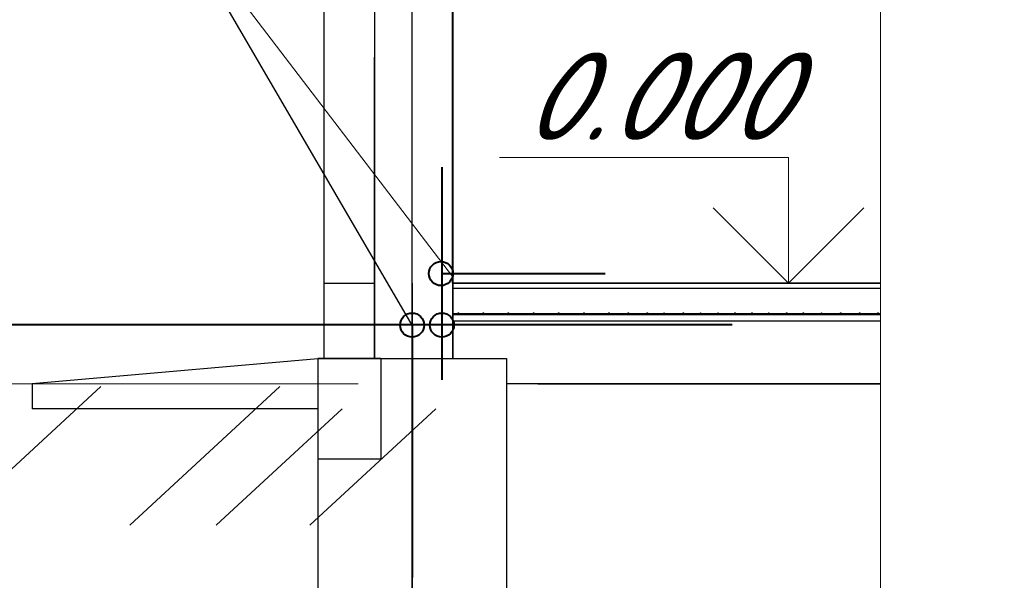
# Model space of a CAD drawing. Header units: millimetres. Extents: x 1114507 to 93926427, y 174473 to 817039.
# Tile 474 of 483: x 2316398 to 2319230, y 777470 to 779083. Entities that reach past the tile are written whole.
import ezdxf

# ---------------------------------------------------------------- set-up
doc = ezdxf.new("R2010")
doc.units = ezdxf.units.MM
doc.linetypes.add('DASHED', pattern=[19.05, 12.7, -6.35])
doc.layers.add('Оси', color=7, linetype='Continuous')
for name, color, linetype, lineweight in [('перегородки', 7, 'Continuous', 30), ('Размер', 250, 'Continuous', 0), ('размеры', 12, 'Continuous', 15), ('Стены', 5, 'Continuous', 30), ('Фундаменты', 165, 'Continuous', 30), ('ЭТ', 5, 'Continuous', 30)]:
    doc.layers.add(name, color=color, linetype=linetype, lineweight=lineweight)
doc.styles.add('стиль1', font='isocpeui.ttf', dxfattribs={"height": 300})

msp = doc.modelspace()

# ---------------------------------------------------------------- hatches: boundary and pattern name
at = {"layer": 'Размер', "ltscale": 100}
h = msp.add_hatch(color=7, dxfattribs=at)
edge = h.paths.add_edge_path()
edge.add_ellipse((2317659.4, 778237.6), major_axis=(-0.01, 1.81), ratio=1, start_angle=269.7676, end_angle=359.7676, ccw=False)
edge.add_ellipse((2317659.4, 778237.6), major_axis=(0.01, 1.81), ratio=1, start_angle=180.2284, end_angle=270.2284, ccw=False)
edge.add_line((2317659.4, 778235.8), (2317659.4, 778239.4))
edge = h.paths.add_edge_path()
edge.add_ellipse((2317659.4, 778237.6), major_axis=(-0.01, 1.81), ratio=1, start_angle=359.7259, end_angle=449.7259, ccw=False)
edge.add_line((2317659.4, 778239.4), (2317659.4, 778235.8))
edge.add_ellipse((2317659.4, 778237.6), major_axis=(0.01, 1.81), ratio=1, start_angle=90.278, end_angle=180.278, ccw=False)
h = msp.add_hatch(color=7, dxfattribs=at)
edge = h.paths.add_edge_path()
edge.add_ellipse((2317731.7, 778237.6), major_axis=(-0.01, 1.81), ratio=1, start_angle=269.7676, end_angle=359.7676, ccw=False)
edge.add_ellipse((2317731.7, 778237.6), major_axis=(0.01, 1.81), ratio=1, start_angle=180.2284, end_angle=270.2284, ccw=False)
edge.add_line((2317731.7, 778235.8), (2317731.7, 778239.4))
edge = h.paths.add_edge_path()
edge.add_ellipse((2317731.7, 778237.6), major_axis=(-0.01, 1.81), ratio=1, start_angle=359.7259, end_angle=449.7259, ccw=False)
edge.add_line((2317731.7, 778239.4), (2317731.7, 778235.8))
edge.add_ellipse((2317731.7, 778237.6), major_axis=(0.01, 1.81), ratio=1, start_angle=90.278, end_angle=180.278, ccw=False)
h = msp.add_hatch(color=7, dxfattribs=at)
edge = h.paths.add_edge_path()
edge.add_ellipse((2317804, 778237.6), major_axis=(-0.01, 1.81), ratio=1, start_angle=269.7676, end_angle=359.7676, ccw=False)
edge.add_ellipse((2317804, 778237.6), major_axis=(0.01, 1.81), ratio=1, start_angle=180.2284, end_angle=270.2284, ccw=False)
edge.add_line((2317804, 778235.8), (2317804, 778239.4))
edge = h.paths.add_edge_path()
edge.add_ellipse((2317804, 778237.6), major_axis=(-0.01, 1.81), ratio=1, start_angle=359.7259, end_angle=449.7259, ccw=False)
edge.add_line((2317804, 778239.4), (2317804, 778235.8))
edge.add_ellipse((2317804, 778237.6), major_axis=(0.01, 1.81), ratio=1, start_angle=90.278, end_angle=180.278, ccw=False)
h = msp.add_hatch(color=7, dxfattribs=at)
edge = h.paths.add_edge_path()
edge.add_ellipse((2317804, 778237.6), major_axis=(-0.01, 1.81), ratio=1, start_angle=269.7676, end_angle=359.7676, ccw=False)
edge.add_ellipse((2317804, 778237.6), major_axis=(0.01, 1.81), ratio=1, start_angle=180.2284, end_angle=270.2284, ccw=False)
edge.add_line((2317804, 778235.8), (2317804, 778239.4))
edge = h.paths.add_edge_path()
edge.add_ellipse((2317804, 778237.6), major_axis=(-0.01, 1.81), ratio=1, start_angle=359.7259, end_angle=449.7259, ccw=False)
edge.add_line((2317804, 778239.4), (2317804, 778235.8))
edge.add_ellipse((2317804, 778237.6), major_axis=(0.01, 1.81), ratio=1, start_angle=90.278, end_angle=180.278, ccw=False)
h = msp.add_hatch(color=7, dxfattribs=at)
edge = h.paths.add_edge_path()
edge.add_ellipse((2317876.3, 778237.6), major_axis=(-0.01, 1.81), ratio=1, start_angle=269.7676, end_angle=359.7676, ccw=False)
edge.add_ellipse((2317876.3, 778237.6), major_axis=(0.01, 1.81), ratio=1, start_angle=180.2284, end_angle=270.2284, ccw=False)
edge.add_line((2317876.3, 778235.8), (2317876.3, 778239.4))
edge = h.paths.add_edge_path()
edge.add_ellipse((2317876.3, 778237.6), major_axis=(-0.01, 1.81), ratio=1, start_angle=359.7259, end_angle=449.7259, ccw=False)
edge.add_line((2317876.3, 778239.4), (2317876.3, 778235.8))
edge.add_ellipse((2317876.3, 778237.6), major_axis=(0.01, 1.81), ratio=1, start_angle=90.278, end_angle=180.278, ccw=False)
h = msp.add_hatch(color=7, dxfattribs=at)
edge = h.paths.add_edge_path()
edge.add_ellipse((2317876.3, 778237.6), major_axis=(-0.01, 1.81), ratio=1, start_angle=269.7676, end_angle=359.7676, ccw=False)
edge.add_ellipse((2317876.3, 778237.6), major_axis=(0.01, 1.81), ratio=1, start_angle=180.2284, end_angle=270.2284, ccw=False)
edge.add_line((2317876.3, 778235.8), (2317876.3, 778239.4))
edge = h.paths.add_edge_path()
edge.add_ellipse((2317876.3, 778237.6), major_axis=(-0.01, 1.81), ratio=1, start_angle=359.7259, end_angle=449.7259, ccw=False)
edge.add_line((2317876.3, 778239.4), (2317876.3, 778235.8))
edge.add_ellipse((2317876.3, 778237.6), major_axis=(0.01, 1.81), ratio=1, start_angle=90.278, end_angle=180.278, ccw=False)
h = msp.add_hatch(color=7, dxfattribs=at)
edge = h.paths.add_edge_path()
edge.add_ellipse((2317876.3, 778237.6), major_axis=(-0.01, 1.81), ratio=1, start_angle=269.7676, end_angle=359.7676, ccw=False)
edge.add_ellipse((2317876.3, 778237.6), major_axis=(0.01, 1.81), ratio=1, start_angle=180.2284, end_angle=270.2284, ccw=False)
edge.add_line((2317876.3, 778235.8), (2317876.3, 778239.4))
edge = h.paths.add_edge_path()
edge.add_ellipse((2317876.3, 778237.6), major_axis=(-0.01, 1.81), ratio=1, start_angle=359.7259, end_angle=449.7259, ccw=False)
edge.add_line((2317876.3, 778239.4), (2317876.3, 778235.8))
edge.add_ellipse((2317876.3, 778237.6), major_axis=(0.01, 1.81), ratio=1, start_angle=90.278, end_angle=180.278, ccw=False)
h = msp.add_hatch(color=7, dxfattribs=at)
edge = h.paths.add_edge_path()
edge.add_ellipse((2317876.3, 778237.6), major_axis=(-0.01, 1.81), ratio=1, start_angle=269.7676, end_angle=359.7676, ccw=False)
edge.add_ellipse((2317876.3, 778237.6), major_axis=(0.01, 1.81), ratio=1, start_angle=180.2284, end_angle=270.2284, ccw=False)
edge.add_line((2317876.3, 778235.8), (2317876.3, 778239.4))
edge = h.paths.add_edge_path()
edge.add_ellipse((2317876.3, 778237.6), major_axis=(-0.01, 1.81), ratio=1, start_angle=359.7259, end_angle=449.7259, ccw=False)
edge.add_line((2317876.3, 778239.4), (2317876.3, 778235.8))
edge.add_ellipse((2317876.3, 778237.6), major_axis=(0.01, 1.81), ratio=1, start_angle=90.278, end_angle=180.278, ccw=False)
h = msp.add_hatch(color=7, dxfattribs=at)
edge = h.paths.add_edge_path()
edge.add_ellipse((2317876.3, 778237.6), major_axis=(-0.01, 1.81), ratio=1, start_angle=269.7676, end_angle=359.7676, ccw=False)
edge.add_ellipse((2317876.3, 778237.6), major_axis=(0.01, 1.81), ratio=1, start_angle=180.2284, end_angle=270.2284, ccw=False)
edge.add_line((2317876.3, 778235.8), (2317876.3, 778239.4))
edge = h.paths.add_edge_path()
edge.add_ellipse((2317876.3, 778237.6), major_axis=(-0.01, 1.81), ratio=1, start_angle=359.7259, end_angle=449.7259, ccw=False)
edge.add_line((2317876.3, 778239.4), (2317876.3, 778235.8))
edge.add_ellipse((2317876.3, 778237.6), major_axis=(0.01, 1.81), ratio=1, start_angle=90.278, end_angle=180.278, ccw=False)
h = msp.add_hatch(color=7, dxfattribs=at)
edge = h.paths.add_edge_path()
edge.add_ellipse((2317876.3, 778237.6), major_axis=(-0.01, 1.81), ratio=1, start_angle=269.7676, end_angle=359.7676, ccw=False)
edge.add_ellipse((2317876.3, 778237.6), major_axis=(0.01, 1.81), ratio=1, start_angle=180.2284, end_angle=270.2284, ccw=False)
edge.add_line((2317876.3, 778235.8), (2317876.3, 778239.4))
edge = h.paths.add_edge_path()
edge.add_ellipse((2317876.3, 778237.6), major_axis=(-0.01, 1.81), ratio=1, start_angle=359.7259, end_angle=449.7259, ccw=False)
edge.add_line((2317876.3, 778239.4), (2317876.3, 778235.8))
edge.add_ellipse((2317876.3, 778237.6), major_axis=(0.01, 1.81), ratio=1, start_angle=90.278, end_angle=180.278, ccw=False)
h = msp.add_hatch(color=7, dxfattribs=at)
edge = h.paths.add_edge_path()
edge.add_ellipse((2317948.7, 778237.6), major_axis=(-0.01, 1.81), ratio=1, start_angle=269.7676, end_angle=359.7676, ccw=False)
edge.add_ellipse((2317948.7, 778237.6), major_axis=(0.01, 1.81), ratio=1, start_angle=180.2284, end_angle=270.2284, ccw=False)
edge.add_line((2317948.7, 778235.8), (2317948.7, 778239.4))
edge = h.paths.add_edge_path()
edge.add_ellipse((2317948.7, 778237.6), major_axis=(-0.01, 1.81), ratio=1, start_angle=359.7259, end_angle=449.7259, ccw=False)
edge.add_line((2317948.7, 778239.4), (2317948.7, 778235.8))
edge.add_ellipse((2317948.7, 778237.6), major_axis=(0.01, 1.81), ratio=1, start_angle=90.278, end_angle=180.278, ccw=False)
h = msp.add_hatch(color=7, dxfattribs=at)
edge = h.paths.add_edge_path()
edge.add_ellipse((2317948.7, 778237.6), major_axis=(-0.01, 1.81), ratio=1, start_angle=269.7676, end_angle=359.7676, ccw=False)
edge.add_ellipse((2317948.7, 778237.6), major_axis=(0.01, 1.81), ratio=1, start_angle=180.2284, end_angle=270.2284, ccw=False)
edge.add_line((2317948.7, 778235.8), (2317948.7, 778239.4))
edge = h.paths.add_edge_path()
edge.add_ellipse((2317948.7, 778237.6), major_axis=(-0.01, 1.81), ratio=1, start_angle=359.7259, end_angle=449.7259, ccw=False)
edge.add_line((2317948.7, 778239.4), (2317948.7, 778235.8))
edge.add_ellipse((2317948.7, 778237.6), major_axis=(0.01, 1.81), ratio=1, start_angle=90.278, end_angle=180.278, ccw=False)
h = msp.add_hatch(color=7, dxfattribs=at)
edge = h.paths.add_edge_path()
edge.add_ellipse((2317948.7, 778237.6), major_axis=(-0.01, 1.81), ratio=1, start_angle=269.7676, end_angle=359.7676, ccw=False)
edge.add_ellipse((2317948.7, 778237.6), major_axis=(0.01, 1.81), ratio=1, start_angle=180.2284, end_angle=270.2284, ccw=False)
edge.add_line((2317948.7, 778235.8), (2317948.7, 778239.4))
edge = h.paths.add_edge_path()
edge.add_ellipse((2317948.7, 778237.6), major_axis=(-0.01, 1.81), ratio=1, start_angle=359.7259, end_angle=449.7259, ccw=False)
edge.add_line((2317948.7, 778239.4), (2317948.7, 778235.8))
edge.add_ellipse((2317948.7, 778237.6), major_axis=(0.01, 1.81), ratio=1, start_angle=90.278, end_angle=180.278, ccw=False)
h = msp.add_hatch(color=7, dxfattribs=at)
edge = h.paths.add_edge_path()
edge.add_ellipse((2317948.7, 778237.6), major_axis=(-0.01, 1.81), ratio=1, start_angle=269.7676, end_angle=359.7676, ccw=False)
edge.add_ellipse((2317948.7, 778237.6), major_axis=(0.01, 1.81), ratio=1, start_angle=180.2284, end_angle=270.2284, ccw=False)
edge.add_line((2317948.7, 778235.8), (2317948.7, 778239.4))
edge = h.paths.add_edge_path()
edge.add_ellipse((2317948.7, 778237.6), major_axis=(-0.01, 1.81), ratio=1, start_angle=359.7259, end_angle=449.7259, ccw=False)
edge.add_line((2317948.7, 778239.4), (2317948.7, 778235.8))
edge.add_ellipse((2317948.7, 778237.6), major_axis=(0.01, 1.81), ratio=1, start_angle=90.278, end_angle=180.278, ccw=False)
h = msp.add_hatch(color=7, dxfattribs=at)
edge = h.paths.add_edge_path()
edge.add_ellipse((2317948.7, 778237.6), major_axis=(-0.01, 1.81), ratio=1, start_angle=269.7676, end_angle=359.7676, ccw=False)
edge.add_ellipse((2317948.7, 778237.6), major_axis=(0.01, 1.81), ratio=1, start_angle=180.2284, end_angle=270.2284, ccw=False)
edge.add_line((2317948.7, 778235.8), (2317948.7, 778239.4))
edge = h.paths.add_edge_path()
edge.add_ellipse((2317948.7, 778237.6), major_axis=(-0.01, 1.81), ratio=1, start_angle=359.7259, end_angle=449.7259, ccw=False)
edge.add_line((2317948.7, 778239.4), (2317948.7, 778235.8))
edge.add_ellipse((2317948.7, 778237.6), major_axis=(0.01, 1.81), ratio=1, start_angle=90.278, end_angle=180.278, ccw=False)
h = msp.add_hatch(color=7, dxfattribs=at)
edge = h.paths.add_edge_path()
edge.add_ellipse((2317948.7, 778237.6), major_axis=(-0.01, 1.81), ratio=1, start_angle=269.7676, end_angle=359.7676, ccw=False)
edge.add_ellipse((2317948.7, 778237.6), major_axis=(0.01, 1.81), ratio=1, start_angle=180.2284, end_angle=270.2284, ccw=False)
edge.add_line((2317948.7, 778235.8), (2317948.7, 778239.4))
edge = h.paths.add_edge_path()
edge.add_ellipse((2317948.7, 778237.6), major_axis=(-0.01, 1.81), ratio=1, start_angle=359.7259, end_angle=449.7259, ccw=False)
edge.add_line((2317948.7, 778239.4), (2317948.7, 778235.8))
edge.add_ellipse((2317948.7, 778237.6), major_axis=(0.01, 1.81), ratio=1, start_angle=90.278, end_angle=180.278, ccw=False)
h = msp.add_hatch(color=7, dxfattribs=at)
edge = h.paths.add_edge_path()
edge.add_ellipse((2318021, 778237.6), major_axis=(-0.01, 1.81), ratio=1, start_angle=269.7676, end_angle=359.7676, ccw=False)
edge.add_ellipse((2318021, 778237.6), major_axis=(0.01, 1.81), ratio=1, start_angle=180.2284, end_angle=270.2284, ccw=False)
edge.add_line((2318021, 778235.8), (2318021, 778239.4))
edge = h.paths.add_edge_path()
edge.add_ellipse((2318021, 778237.6), major_axis=(-0.01, 1.81), ratio=1, start_angle=359.7259, end_angle=449.7259, ccw=False)
edge.add_line((2318021, 778239.4), (2318021, 778235.8))
edge.add_ellipse((2318021, 778237.6), major_axis=(0.01, 1.81), ratio=1, start_angle=90.278, end_angle=180.278, ccw=False)
h = msp.add_hatch(color=7, dxfattribs=at)
edge = h.paths.add_edge_path()
edge.add_ellipse((2318021, 778237.6), major_axis=(-0.01, 1.81), ratio=1, start_angle=269.7676, end_angle=359.7676, ccw=False)
edge.add_ellipse((2318021, 778237.6), major_axis=(0.01, 1.81), ratio=1, start_angle=180.2284, end_angle=270.2284, ccw=False)
edge.add_line((2318021, 778235.8), (2318021, 778239.4))
edge = h.paths.add_edge_path()
edge.add_ellipse((2318021, 778237.6), major_axis=(-0.01, 1.81), ratio=1, start_angle=359.7259, end_angle=449.7259, ccw=False)
edge.add_line((2318021, 778239.4), (2318021, 778235.8))
edge.add_ellipse((2318021, 778237.6), major_axis=(0.01, 1.81), ratio=1, start_angle=90.278, end_angle=180.278, ccw=False)
h = msp.add_hatch(color=7, dxfattribs=at)
edge = h.paths.add_edge_path()
edge.add_ellipse((2318021, 778237.6), major_axis=(-0.01, 1.81), ratio=1, start_angle=269.7676, end_angle=359.7676, ccw=False)
edge.add_ellipse((2318021, 778237.6), major_axis=(0.01, 1.81), ratio=1, start_angle=180.2284, end_angle=270.2284, ccw=False)
edge.add_line((2318021, 778235.8), (2318021, 778239.4))
edge = h.paths.add_edge_path()
edge.add_ellipse((2318021, 778237.6), major_axis=(-0.01, 1.81), ratio=1, start_angle=359.7259, end_angle=449.7259, ccw=False)
edge.add_line((2318021, 778239.4), (2318021, 778235.8))
edge.add_ellipse((2318021, 778237.6), major_axis=(0.01, 1.81), ratio=1, start_angle=90.278, end_angle=180.278, ccw=False)
h = msp.add_hatch(color=7, dxfattribs=at)
edge = h.paths.add_edge_path()
edge.add_ellipse((2318021, 778237.6), major_axis=(-0.01, 1.81), ratio=1, start_angle=269.7676, end_angle=359.7676, ccw=False)
edge.add_ellipse((2318021, 778237.6), major_axis=(0.01, 1.81), ratio=1, start_angle=180.2284, end_angle=270.2284, ccw=False)
edge.add_line((2318021, 778235.8), (2318021, 778239.4))
edge = h.paths.add_edge_path()
edge.add_ellipse((2318021, 778237.6), major_axis=(-0.01, 1.81), ratio=1, start_angle=359.7259, end_angle=449.7259, ccw=False)
edge.add_line((2318021, 778239.4), (2318021, 778235.8))
edge.add_ellipse((2318021, 778237.6), major_axis=(0.01, 1.81), ratio=1, start_angle=90.278, end_angle=180.278, ccw=False)
h = msp.add_hatch(color=7, dxfattribs=at)
edge = h.paths.add_edge_path()
edge.add_ellipse((2318021, 778237.6), major_axis=(-0.01, 1.81), ratio=1, start_angle=269.7676, end_angle=359.7676, ccw=False)
edge.add_ellipse((2318021, 778237.6), major_axis=(0.01, 1.81), ratio=1, start_angle=180.2284, end_angle=270.2284, ccw=False)
edge.add_line((2318021, 778235.8), (2318021, 778239.4))
edge = h.paths.add_edge_path()
edge.add_ellipse((2318021, 778237.6), major_axis=(-0.01, 1.81), ratio=1, start_angle=359.7259, end_angle=449.7259, ccw=False)
edge.add_line((2318021, 778239.4), (2318021, 778235.8))
edge.add_ellipse((2318021, 778237.6), major_axis=(0.01, 1.81), ratio=1, start_angle=90.278, end_angle=180.278, ccw=False)
h = msp.add_hatch(color=7, dxfattribs=at)
edge = h.paths.add_edge_path()
edge.add_ellipse((2318021, 778237.6), major_axis=(-0.01, 1.81), ratio=1, start_angle=269.7676, end_angle=359.7676, ccw=False)
edge.add_ellipse((2318021, 778237.6), major_axis=(0.01, 1.81), ratio=1, start_angle=180.2284, end_angle=270.2284, ccw=False)
edge.add_line((2318021, 778235.8), (2318021, 778239.4))
edge = h.paths.add_edge_path()
edge.add_ellipse((2318021, 778237.6), major_axis=(-0.01, 1.81), ratio=1, start_angle=359.7259, end_angle=449.7259, ccw=False)
edge.add_line((2318021, 778239.4), (2318021, 778235.8))
edge.add_ellipse((2318021, 778237.6), major_axis=(0.01, 1.81), ratio=1, start_angle=90.278, end_angle=180.278, ccw=False)
h = msp.add_hatch(color=7, dxfattribs=at)
edge = h.paths.add_edge_path()
edge.add_ellipse((2318093.3, 778237.6), major_axis=(-0.01, 1.81), ratio=1, start_angle=269.7676, end_angle=359.7676, ccw=False)
edge.add_ellipse((2318093.3, 778237.6), major_axis=(0.01, 1.81), ratio=1, start_angle=180.2284, end_angle=270.2284, ccw=False)
edge.add_line((2318093.3, 778235.8), (2318093.3, 778239.4))
edge = h.paths.add_edge_path()
edge.add_ellipse((2318093.3, 778237.6), major_axis=(-0.01, 1.81), ratio=1, start_angle=359.7259, end_angle=449.7259, ccw=False)
edge.add_line((2318093.3, 778239.4), (2318093.3, 778235.8))
edge.add_ellipse((2318093.3, 778237.6), major_axis=(0.01, 1.81), ratio=1, start_angle=90.278, end_angle=180.278, ccw=False)
h = msp.add_hatch(color=7, dxfattribs=at)
edge = h.paths.add_edge_path()
edge.add_ellipse((2318093.3, 778237.6), major_axis=(-0.01, 1.81), ratio=1, start_angle=269.7676, end_angle=359.7676, ccw=False)
edge.add_ellipse((2318093.3, 778237.6), major_axis=(0.01, 1.81), ratio=1, start_angle=180.2284, end_angle=270.2284, ccw=False)
edge.add_line((2318093.3, 778235.8), (2318093.3, 778239.4))
edge = h.paths.add_edge_path()
edge.add_ellipse((2318093.3, 778237.6), major_axis=(-0.01, 1.81), ratio=1, start_angle=359.7259, end_angle=449.7259, ccw=False)
edge.add_line((2318093.3, 778239.4), (2318093.3, 778235.8))
edge.add_ellipse((2318093.3, 778237.6), major_axis=(0.01, 1.81), ratio=1, start_angle=90.278, end_angle=180.278, ccw=False)
h = msp.add_hatch(color=7, dxfattribs=at)
edge = h.paths.add_edge_path()
edge.add_ellipse((2318093.3, 778237.6), major_axis=(-0.01, 1.81), ratio=1, start_angle=269.7676, end_angle=359.7676, ccw=False)
edge.add_ellipse((2318093.3, 778237.6), major_axis=(0.01, 1.81), ratio=1, start_angle=180.2284, end_angle=270.2284, ccw=False)
edge.add_line((2318093.3, 778235.8), (2318093.3, 778239.4))
edge = h.paths.add_edge_path()
edge.add_ellipse((2318093.3, 778237.6), major_axis=(-0.01, 1.81), ratio=1, start_angle=359.7259, end_angle=449.7259, ccw=False)
edge.add_line((2318093.3, 778239.4), (2318093.3, 778235.8))
edge.add_ellipse((2318093.3, 778237.6), major_axis=(0.01, 1.81), ratio=1, start_angle=90.278, end_angle=180.278, ccw=False)
h = msp.add_hatch(color=7, dxfattribs=at)
edge = h.paths.add_edge_path()
edge.add_ellipse((2318093.3, 778237.6), major_axis=(-0.01, 1.81), ratio=1, start_angle=269.7676, end_angle=359.7676, ccw=False)
edge.add_ellipse((2318093.3, 778237.6), major_axis=(0.01, 1.81), ratio=1, start_angle=180.2284, end_angle=270.2284, ccw=False)
edge.add_line((2318093.3, 778235.8), (2318093.3, 778239.4))
edge = h.paths.add_edge_path()
edge.add_ellipse((2318093.3, 778237.6), major_axis=(-0.01, 1.81), ratio=1, start_angle=359.7259, end_angle=449.7259, ccw=False)
edge.add_line((2318093.3, 778239.4), (2318093.3, 778235.8))
edge.add_ellipse((2318093.3, 778237.6), major_axis=(0.01, 1.81), ratio=1, start_angle=90.278, end_angle=180.278, ccw=False)
h = msp.add_hatch(color=7, dxfattribs=at)
edge = h.paths.add_edge_path()
edge.add_ellipse((2318093.3, 778237.6), major_axis=(-0.01, 1.81), ratio=1, start_angle=269.7676, end_angle=359.7676, ccw=False)
edge.add_ellipse((2318093.3, 778237.6), major_axis=(0.01, 1.81), ratio=1, start_angle=180.2284, end_angle=270.2284, ccw=False)
edge.add_line((2318093.3, 778235.8), (2318093.3, 778239.4))
edge = h.paths.add_edge_path()
edge.add_ellipse((2318093.3, 778237.6), major_axis=(-0.01, 1.81), ratio=1, start_angle=359.7259, end_angle=449.7259, ccw=False)
edge.add_line((2318093.3, 778239.4), (2318093.3, 778235.8))
edge.add_ellipse((2318093.3, 778237.6), major_axis=(0.01, 1.81), ratio=1, start_angle=90.278, end_angle=180.278, ccw=False)
h = msp.add_hatch(color=7, dxfattribs=at)
edge = h.paths.add_edge_path()
edge.add_ellipse((2318093.3, 778237.6), major_axis=(-0.01, 1.81), ratio=1, start_angle=269.7676, end_angle=359.7676, ccw=False)
edge.add_ellipse((2318093.3, 778237.6), major_axis=(0.01, 1.81), ratio=1, start_angle=180.2284, end_angle=270.2284, ccw=False)
edge.add_line((2318093.3, 778235.8), (2318093.3, 778239.4))
edge = h.paths.add_edge_path()
edge.add_ellipse((2318093.3, 778237.6), major_axis=(-0.01, 1.81), ratio=1, start_angle=359.7259, end_angle=449.7259, ccw=False)
edge.add_line((2318093.3, 778239.4), (2318093.3, 778235.8))
edge.add_ellipse((2318093.3, 778237.6), major_axis=(0.01, 1.81), ratio=1, start_angle=90.278, end_angle=180.278, ccw=False)
h = msp.add_hatch(color=7, dxfattribs=at)
edge = h.paths.add_edge_path()
edge.add_ellipse((2318148.7, 778237.6), major_axis=(-0.01, 1.81), ratio=1, start_angle=269.7676, end_angle=359.7676, ccw=False)
edge.add_ellipse((2318148.7, 778237.6), major_axis=(0.01, 1.81), ratio=1, start_angle=180.2284, end_angle=270.2284, ccw=False)
edge.add_line((2318148.7, 778235.8), (2318148.7, 778239.4))
edge = h.paths.add_edge_path()
edge.add_ellipse((2318148.7, 778237.6), major_axis=(-0.01, 1.81), ratio=1, start_angle=359.7259, end_angle=449.7259, ccw=False)
edge.add_line((2318148.7, 778239.4), (2318148.7, 778235.8))
edge.add_ellipse((2318148.7, 778237.6), major_axis=(0.01, 1.81), ratio=1, start_angle=90.278, end_angle=180.278, ccw=False)
h = msp.add_hatch(color=7, dxfattribs=at)
edge = h.paths.add_edge_path()
edge.add_ellipse((2318203.1, 778237.6), major_axis=(-0.01, 1.81), ratio=1, start_angle=269.7676, end_angle=359.7676, ccw=False)
edge.add_ellipse((2318203.1, 778237.6), major_axis=(0.01, 1.81), ratio=1, start_angle=180.2284, end_angle=270.2284, ccw=False)
edge.add_line((2318203.1, 778235.8), (2318203.1, 778239.4))
edge = h.paths.add_edge_path()
edge.add_ellipse((2318203.1, 778237.6), major_axis=(-0.01, 1.81), ratio=1, start_angle=359.7259, end_angle=449.7259, ccw=False)
edge.add_line((2318203.1, 778239.4), (2318203.1, 778235.8))
edge.add_ellipse((2318203.1, 778237.6), major_axis=(0.01, 1.81), ratio=1, start_angle=90.278, end_angle=180.278, ccw=False)
h = msp.add_hatch(color=7, dxfattribs=at)
edge = h.paths.add_edge_path()
edge.add_ellipse((2318252.2, 778237.6), major_axis=(0.01, 1.81), ratio=1, start_angle=270.2741, end_angle=360.2741, ccw=False)
edge.add_ellipse((2318252.2, 778237.6), major_axis=(-0.01, 1.81), ratio=1, start_angle=179.722, end_angle=269.722, ccw=False)
edge.add_line((2318252.2, 778235.8), (2318252.2, 778239.4))
edge = h.paths.add_edge_path()
edge.add_ellipse((2318252.2, 778237.6), major_axis=(0.01, 1.81), ratio=1, start_angle=0.2324, end_angle=90.2324, ccw=False)
edge.add_line((2318252.2, 778239.4), (2318252.2, 778235.8))
edge.add_ellipse((2318252.2, 778237.6), major_axis=(-0.01, 1.81), ratio=1, start_angle=89.7716, end_angle=179.7716, ccw=False)
h = msp.add_hatch(color=7, dxfattribs=at)
edge = h.paths.add_edge_path()
edge.add_ellipse((2318307.1, 778237.6), major_axis=(0.01, 1.81), ratio=1, start_angle=270.2741, end_angle=360.2741, ccw=False)
edge.add_ellipse((2318307.1, 778237.6), major_axis=(-0.01, 1.81), ratio=1, start_angle=179.722, end_angle=269.722, ccw=False)
edge.add_line((2318307.1, 778235.8), (2318307.1, 778239.4))
edge = h.paths.add_edge_path()
edge.add_ellipse((2318307.1, 778237.6), major_axis=(0.01, 1.81), ratio=1, start_angle=0.2324, end_angle=90.2324, ccw=False)
edge.add_line((2318307.1, 778239.4), (2318307.1, 778235.8))
edge.add_ellipse((2318307.1, 778237.6), major_axis=(-0.01, 1.81), ratio=1, start_angle=89.7716, end_angle=179.7716, ccw=False)
h = msp.add_hatch(color=7, dxfattribs=at)
edge = h.paths.add_edge_path()
edge.add_ellipse((2318356, 778237.6), major_axis=(0.01, 1.81), ratio=1, start_angle=270.2741, end_angle=360.2741, ccw=False)
edge.add_ellipse((2318356, 778237.6), major_axis=(-0.01, 1.81), ratio=1, start_angle=179.722, end_angle=269.722, ccw=False)
edge.add_line((2318356, 778235.8), (2318356, 778239.4))
edge = h.paths.add_edge_path()
edge.add_ellipse((2318356, 778237.6), major_axis=(0.01, 1.81), ratio=1, start_angle=0.2324, end_angle=90.2324, ccw=False)
edge.add_line((2318356, 778239.4), (2318356, 778235.8))
edge.add_ellipse((2318356, 778237.6), major_axis=(-0.01, 1.81), ratio=1, start_angle=89.7716, end_angle=179.7716, ccw=False)
h = msp.add_hatch(color=7, dxfattribs=at)
edge = h.paths.add_edge_path()
edge.add_ellipse((2318407.1, 778237.6), major_axis=(0.01, 1.81), ratio=1, start_angle=270.2741, end_angle=360.2741, ccw=False)
edge.add_ellipse((2318407.1, 778237.6), major_axis=(-0.01, 1.81), ratio=1, start_angle=179.722, end_angle=269.722, ccw=False)
edge.add_line((2318407.1, 778235.8), (2318407.1, 778239.4))
edge = h.paths.add_edge_path()
edge.add_ellipse((2318407.1, 778237.6), major_axis=(0.01, 1.81), ratio=1, start_angle=0.2324, end_angle=90.2324, ccw=False)
edge.add_line((2318407.1, 778239.4), (2318407.1, 778235.8))
edge.add_ellipse((2318407.1, 778237.6), major_axis=(-0.01, 1.81), ratio=1, start_angle=89.7716, end_angle=179.7716, ccw=False)
h = msp.add_hatch(color=7, dxfattribs=at)
edge = h.paths.add_edge_path()
edge.add_ellipse((2318455.3, 778237.6), major_axis=(-0.01, 1.81), ratio=1, start_angle=269.7676, end_angle=359.7676, ccw=False)
edge.add_ellipse((2318455.3, 778237.6), major_axis=(0.01, 1.81), ratio=1, start_angle=180.2284, end_angle=270.2284, ccw=False)
edge.add_line((2318455.3, 778235.8), (2318455.3, 778239.4))
edge = h.paths.add_edge_path()
edge.add_ellipse((2318455.3, 778237.6), major_axis=(-0.01, 1.81), ratio=1, start_angle=359.7259, end_angle=449.7259, ccw=False)
edge.add_line((2318455.3, 778239.4), (2318455.3, 778235.8))
edge.add_ellipse((2318455.3, 778237.6), major_axis=(0.01, 1.81), ratio=1, start_angle=90.278, end_angle=180.278, ccw=False)
h = msp.add_hatch(color=7, dxfattribs=at)
edge = h.paths.add_edge_path()
edge.add_ellipse((2318504, 778237.6), major_axis=(0.01, 1.81), ratio=1, start_angle=270.2741, end_angle=360.2741, ccw=False)
edge.add_ellipse((2318504, 778237.6), major_axis=(-0.01, 1.81), ratio=1, start_angle=179.722, end_angle=269.722, ccw=False)
edge.add_line((2318504, 778235.8), (2318504, 778239.4))
edge = h.paths.add_edge_path()
edge.add_ellipse((2318504, 778237.6), major_axis=(0.01, 1.81), ratio=1, start_angle=0.2324, end_angle=90.2324, ccw=False)
edge.add_line((2318504, 778239.4), (2318504, 778235.8))
edge.add_ellipse((2318504, 778237.6), major_axis=(-0.01, 1.81), ratio=1, start_angle=89.7716, end_angle=179.7716, ccw=False)
h = msp.add_hatch(color=7, dxfattribs=at)
edge = h.paths.add_edge_path()
edge.add_ellipse((2318553.1, 778237.6), major_axis=(0.01, 1.81), ratio=1, start_angle=270.2741, end_angle=360.2741, ccw=False)
edge.add_ellipse((2318553.1, 778237.6), major_axis=(-0.01, 1.81), ratio=1, start_angle=179.722, end_angle=269.722, ccw=False)
edge.add_line((2318553.1, 778235.8), (2318553.1, 778239.4))
edge = h.paths.add_edge_path()
edge.add_ellipse((2318553.1, 778237.6), major_axis=(0.01, 1.81), ratio=1, start_angle=0.2324, end_angle=90.2324, ccw=False)
edge.add_line((2318553.1, 778239.4), (2318553.1, 778235.8))
edge.add_ellipse((2318553.1, 778237.6), major_axis=(-0.01, 1.81), ratio=1, start_angle=89.7716, end_angle=179.7716, ccw=False)
h = msp.add_hatch(color=7, dxfattribs=at)
edge = h.paths.add_edge_path()
edge.add_ellipse((2318604.5, 778237.6), major_axis=(-0.01, 1.81), ratio=1, start_angle=269.7676, end_angle=359.7676, ccw=False)
edge.add_ellipse((2318604.5, 778237.6), major_axis=(0.01, 1.81), ratio=1, start_angle=180.2284, end_angle=270.2284, ccw=False)
edge.add_line((2318604.5, 778235.8), (2318604.5, 778239.4))
edge = h.paths.add_edge_path()
edge.add_ellipse((2318604.5, 778237.6), major_axis=(-0.01, 1.81), ratio=1, start_angle=359.7259, end_angle=449.7259, ccw=False)
edge.add_line((2318604.5, 778239.4), (2318604.5, 778235.8))
edge.add_ellipse((2318604.5, 778237.6), major_axis=(0.01, 1.81), ratio=1, start_angle=90.278, end_angle=180.278, ccw=False)
h = msp.add_hatch(color=7, dxfattribs=at)
edge = h.paths.add_edge_path()
edge.add_ellipse((2318652.3, 778237.6), major_axis=(-0.01, 1.81), ratio=1, start_angle=269.7676, end_angle=359.7676, ccw=False)
edge.add_ellipse((2318652.3, 778237.6), major_axis=(0.01, 1.81), ratio=1, start_angle=180.2284, end_angle=270.2284, ccw=False)
edge.add_line((2318652.3, 778235.8), (2318652.3, 778239.4))
edge = h.paths.add_edge_path()
edge.add_ellipse((2318652.3, 778237.6), major_axis=(-0.01, 1.81), ratio=1, start_angle=359.7259, end_angle=449.7259, ccw=False)
edge.add_line((2318652.3, 778239.4), (2318652.3, 778235.8))
edge.add_ellipse((2318652.3, 778237.6), major_axis=(0.01, 1.81), ratio=1, start_angle=90.278, end_angle=180.278, ccw=False)
h = msp.add_hatch(color=7, dxfattribs=at)
edge = h.paths.add_edge_path()
edge.add_ellipse((2318704.3, 778237.6), major_axis=(0.01, 1.81), ratio=1, start_angle=270.2741, end_angle=360.2741, ccw=False)
edge.add_ellipse((2318704.3, 778237.6), major_axis=(-0.01, 1.81), ratio=1, start_angle=179.722, end_angle=269.722, ccw=False)
edge.add_line((2318704.3, 778235.8), (2318704.3, 778239.4))
edge = h.paths.add_edge_path()
edge.add_ellipse((2318704.3, 778237.6), major_axis=(0.01, 1.81), ratio=1, start_angle=0.2324, end_angle=90.2324, ccw=False)
edge.add_line((2318704.3, 778239.4), (2318704.3, 778235.8))
edge.add_ellipse((2318704.3, 778237.6), major_axis=(-0.01, 1.81), ratio=1, start_angle=89.7716, end_angle=179.7716, ccw=False)
h = msp.add_hatch(color=7, dxfattribs=at)
edge = h.paths.add_edge_path()
edge.add_ellipse((2318759.7, 778237.6), major_axis=(-0.01, 1.81), ratio=1, start_angle=269.7676, end_angle=359.7676, ccw=False)
edge.add_ellipse((2318759.7, 778237.6), major_axis=(0.01, 1.81), ratio=1, start_angle=180.2284, end_angle=270.2284, ccw=False)
edge.add_line((2318759.7, 778235.8), (2318759.7, 778239.4))
edge = h.paths.add_edge_path()
edge.add_ellipse((2318759.7, 778237.6), major_axis=(-0.01, 1.81), ratio=1, start_angle=359.7259, end_angle=449.7259, ccw=False)
edge.add_line((2318759.7, 778239.4), (2318759.7, 778235.8))
edge.add_ellipse((2318759.7, 778237.6), major_axis=(0.01, 1.81), ratio=1, start_angle=90.278, end_angle=180.278, ccw=False)
h = msp.add_hatch(color=7, dxfattribs=at)
edge = h.paths.add_edge_path()
edge.add_ellipse((2318813.6, 778237.6), major_axis=(-0.01, 1.81), ratio=1, start_angle=269.7676, end_angle=359.7676, ccw=False)
edge.add_ellipse((2318813.6, 778237.6), major_axis=(0.01, 1.81), ratio=1, start_angle=180.2284, end_angle=270.2284, ccw=False)
edge.add_line((2318813.6, 778235.8), (2318813.6, 778239.4))
edge = h.paths.add_edge_path()
edge.add_ellipse((2318813.6, 778237.6), major_axis=(-0.01, 1.81), ratio=1, start_angle=359.7259, end_angle=449.7259, ccw=False)
edge.add_line((2318813.6, 778239.4), (2318813.6, 778235.8))
edge.add_ellipse((2318813.6, 778237.6), major_axis=(0.01, 1.81), ratio=1, start_angle=90.278, end_angle=180.278, ccw=False)
h = msp.add_hatch(color=7, dxfattribs=at)
edge = h.paths.add_edge_path()
edge.add_ellipse((2318866.9, 778237.6), major_axis=(0.01, 1.81), ratio=1, start_angle=270.2741, end_angle=360.2741, ccw=False)
edge.add_ellipse((2318866.9, 778237.6), major_axis=(-0.01, 1.81), ratio=1, start_angle=179.722, end_angle=269.722, ccw=False)
edge.add_line((2318866.9, 778235.8), (2318866.9, 778239.4))
edge = h.paths.add_edge_path()
edge.add_ellipse((2318866.9, 778237.6), major_axis=(0.01, 1.81), ratio=1, start_angle=0.2324, end_angle=90.2324, ccw=False)
edge.add_line((2318866.9, 778239.4), (2318866.9, 778235.8))
edge.add_ellipse((2318866.9, 778237.6), major_axis=(-0.01, 1.81), ratio=1, start_angle=89.7716, end_angle=179.7716, ccw=False)

# ---------------------------------------------------------------- linework, layer by layer
at = {"color": 7, "ltscale": 100}
msp.add_line((2317526.9, 778204.4, 0), (2316808.9, 779436.4, 0), dxfattribs=at)
at = {"layer": 'Оси', "color": 7, "ltscale": 100}
for p, q in [((2317526.9, 775969.2, 0), (2317526.9, 780711.7, 0)), ((2317526.9, 776474.6, 0), (2317526.9, 778917.7, 0)), ((2317526.9, 778324.8, 0), (2317526.9, 776733.5, 0))]:
    msp.add_line(p, q, dxfattribs=at)
at = {"layer": 'перегородки', "color": 7, "ltscale": 100}
msp.add_line((2317643.3, 778324.8, 0), (2317643.3, 780538.1, 0), dxfattribs=at)
at = {"layer": 'Размер', "color": 7, "ltscale": 100}
msp.add_line((2318874, 780330.3, 0), (2318874, 777010.6, 0), dxfattribs=at)
at = {"layer": 'Размер', "color": 7, "linetype": 'DASHED', "ltscale": 30}
msp.add_line((2317643.3, 778107.8, 0), (2317643.3, 778324.8, 0), dxfattribs=at)
at = {"layer": 'Размер', "color": 7, "lineweight": 50, "ltscale": 100}
for p, q in [((2317644.8, 778235.8, 0), (2317659.4, 778235.8, 0)), ((2317648.5, 778235.8, 0), (2318874, 778235.8, 0))]:
    msp.add_line(p, q, dxfattribs=at)
at = {"layer": 'Размер', "color": 7, "ltscale": 100}
for centre, major_axis, start_param, end_param in [((2317659.4, 778237.6, 0), (0, 1.81), 4.710426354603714, 10.9936116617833), ((2317731.7, 778237.6, 0), (0, 1.81), 4.710426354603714, 10.9936116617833), ((2317804, 778237.6, 0), (0, 1.81), 4.710426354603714, 10.9936116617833), ((2317804, 778237.6, 0), (0, 1.81), 4.710426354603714, 10.9936116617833), ((2317876.3, 778237.6, 0), (0, 1.81), 4.710426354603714, 10.9936116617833), ((2317876.3, 778237.6, 0), (0, 1.81), 4.710426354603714, 10.9936116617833), ((2317876.3, 778237.6, 0), (0, 1.81), 4.710426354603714, 10.9936116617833), ((2317876.3, 778237.6, 0), (0, 1.81), 4.710426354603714, 10.9936116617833), ((2317876.3, 778237.6, 0), (0, 1.81), 4.710426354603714, 10.9936116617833), ((2317876.3, 778237.6, 0), (0, 1.81), 4.710426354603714, 10.9936116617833), ((2317948.7, 778237.6, 0), (0, 1.81), 4.710426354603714, 10.9936116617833), ((2317948.7, 778237.6, 0), (0, 1.81), 4.710426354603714, 10.9936116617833), ((2317948.7, 778237.6, 0), (0, 1.81), 4.710426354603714, 10.9936116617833), ((2317948.7, 778237.6, 0), (0, 1.81), 4.710426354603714, 10.9936116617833), ((2317948.7, 778237.6, 0), (0, 1.81), 4.710426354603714, 10.9936116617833), ((2317948.7, 778237.6, 0), (0, 1.81), 4.710426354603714, 10.9936116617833), ((2318021, 778237.6, 0), (0, 1.81), 4.710426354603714, 10.9936116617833), ((2318021, 778237.6, 0), (0, 1.81), 4.710426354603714, 10.9936116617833), ((2318021, 778237.6, 0), (0, 1.81), 4.710426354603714, 10.9936116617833), ((2318021, 778237.6, 0), (0, 1.81), 4.710426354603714, 10.9936116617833), ((2318021, 778237.6, 0), (0, 1.81), 4.710426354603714, 10.9936116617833), ((2318021, 778237.6, 0), (0, 1.81), 4.710426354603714, 10.9936116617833), ((2318093.3, 778237.6, 0), (0, 1.81), 4.710426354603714, 10.9936116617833), ((2318093.3, 778237.6, 0), (0, 1.81), 4.710426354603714, 10.9936116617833), ((2318093.3, 778237.6, 0), (0, 1.81), 4.710426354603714, 10.9936116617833), ((2318093.3, 778237.6, 0), (0, 1.81), 4.710426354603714, 10.9936116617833), ((2318093.3, 778237.6, 0), (0, 1.81), 4.710426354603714, 10.9936116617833), ((2318093.3, 778237.6, 0), (0, 1.81), 4.710426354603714, 10.9936116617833), ((2318148.7, 778237.6, 0), (0, 1.81), 4.710426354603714, 10.9936116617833), ((2318203.1, 778237.6, 0), (0, 1.81), 4.710426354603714, 10.9936116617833), ((2318252.2, 778237.6, 0), (0.01, 1.81), -1.566187, 4.716998), ((2318307.1, 778237.6, 0), (0, 1.81), 4.710426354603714, 10.9936116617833), ((2318356, 778237.6, 0), (0.01, 1.81), -1.566187, 4.716998), ((2318407.1, 778237.6, 0), (0.01, 1.81), -1.566187, 4.716998), ((2318455.3, 778237.6, 0), (0, 1.81), 4.710426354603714, 10.9936116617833), ((2318504, 778237.6, 0), (0, 1.81), 4.710426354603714, 10.9936116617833), ((2318553.1, 778237.6, 0), (0.01, 1.81), -1.566187, 4.716998), ((2318604.5, 778237.6, 0), (0, 1.81), 4.710426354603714, 10.9936116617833), ((2318652.3, 778237.6, 0), (0, 1.81), 4.710426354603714, 10.9936116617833), ((2318704.3, 778237.6, 0), (0.01, 1.81), -1.566187, 4.716998), ((2318759.7, 778237.6, 0), (0, 1.81), 4.710426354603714, 10.9936116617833), ((2318813.6, 778237.6, 0), (0, 1.81), 4.710426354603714, 10.9936116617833), ((2318866.9, 778237.6, 0), (0, 1.81), 4.710426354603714, 10.9936116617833)]:
    msp.add_ellipse(centre, major_axis=major_axis, ratio=1, start_param=start_param, end_param=end_param, dxfattribs=at)
at = {"layer": 'размеры', "color": 7, "ltscale": 100}
for p, q in [((2318609.5, 778686.4, 0), (2317778, 778686.4, 0)), ((2318609.5, 778324.8, 0), (2318609.5, 778686.4, 0)), ((2318392.5, 778541.8, 0), (2318609.5, 778324.8, 0)), ((2318826.5, 778541.8, 0), (2318609.5, 778324.8, 0))]:
    msp.add_line(p, q, dxfattribs=at)
at = {"layer": 'Стены', "color": 7, "ltscale": 100}
for p, q in [((2317419.9, 778107.8, 0), (2317419.9, 780884.9, 0)), ((2317644.8, 778107.8, 0), (2317644.8, 780884.9, 0)), ((2317273.7, 778107.8, 0), (2317273.7, 779390, 0)), ((2317418.2, 778541.8, 0), (2317418.2, 778975.7, 0)), ((2317418.4, 778107.8, 0), (2317418.4, 778541.8, 0))]:
    msp.add_line(p, q, dxfattribs=at)
at = {"layer": 'Фундаменты', "color": 7, "ltscale": 100}
for p, q in [((2317273.7, 778324.8, 0), (2317418.1, 778324.8, 0)), ((2317418.4, 778310.3, 0), (2317419.9, 778310.3, 0)), ((2318874, 778324.8, 0), (2317644.8, 778324.8, 0)), ((2317644.8, 778324.8, 0), (2318874, 778324.8, 0)), ((2317644.8, 778310.3, 0), (2318874, 778310.3, 0)), ((2317418.4, 778216.3, 0), (2317419.9, 778216.3, 0)), ((2317644.8, 778216.3, 0), (2318874, 778216.3, 0)), ((2317255.6, 778107.5, 0), (2316434.3, 778035.4, 0)), ((2317255.6, 778107.8, 0), (2317798.1, 778107.8, 0)), ((2317436.5, 778107.8, 0), (2317255.6, 778107.8, 0)), ((2317255.6, 778107.8, 0), (2317255.6, 777239.8, 0)), ((2317255.6, 778107.8, 0), (2317798.1, 778107.8, 0)), ((2317436.5, 778107.7, 0), (2317436.5, 777818.4, 0)), ((2317798.1, 778107.8, 0), (2317798.1, 777239.8, 0)), ((2316434.3, 778035.4, 0), (2316434.3, 777963.1, 0)), ((2318874, 778035.4, 0), (2317798.1, 778035.4, 0)), ((2317888.5, 778035.4, 0), (2318874, 778035.4, 0)), ((2317255.6, 777963.1, 0), (2316434.3, 777963.1, 0)), ((2317436.5, 777818.4, 0), (2317255.6, 777818.4, 0))]:
    msp.add_line(p, q, dxfattribs=at)
at = {"layer": 'ЭТ', "color": 7, "linetype": 'Continuous', "lineweight": 13}
for p, q in [((2316808.9, 779436.4, 0), (2317643.3, 778343.8, 0)), ((2309054.2, 778035.4, 0), (2317371.5, 778035.4, 0)), ((2316631.7, 778027.6, 0), (2316200.1, 777628.7, 0)), ((2317146.7, 778027.6, 0), (2316715.1, 777628.7, 0)), ((2317798.1, 778035.4, 0), (2318775.5, 778035.4, 0)), ((2317325.2, 777963.1, 0), (2316963.3, 777628.7, 0)), ((2317594.9, 777963.1, 0), (2317233.1, 777628.7, 0))]:
    msp.add_line(p, q, dxfattribs=at)
at = {"layer": 'ЭТ', "color": 7, "linetype": 'Continuous', "lineweight": 40}
for p, q in [((2317612.5, 778658.6, 0), (2317612.5, 778046.6, 0)), ((2317612.5, 778352.6, 0), (2318082, 778352.6, 0)), ((2318447.4, 778204.8, 0), (2314332.2, 778204.8, 0)), ((2317526.9, 778204.4, 0), (2317526.9, 777477.7, 0))]:
    msp.add_line(p, q, dxfattribs=at)
for centre in [(2317609.8, 778352.6, 0), (2317526.9, 778204.4, 0), (2317612.5, 778204.4, 0)]:
    msp.add_circle(centre, 34.6, dxfattribs=at)

# ---------------------------------------------------------------- texts
at = {"color": 7, "linetype": 'Continuous', "insert": (2285444.7, 783986.4, 0), "char_height": 301.3768, "width": 20545.034, "attachment_point": 1, "line_spacing_factor": 1.2, "style": 'стиль1'}
msp.add_mtext('\\pi678.098;{\\C256;1  Заземление выполнить в соответствии с ПУЭ изд.7. \\P2  Для защиты людей от поражения электрическим током при  повреждении изоляции предусматривается зануление и повторное заземление. Согласно ПУЭ п. 1.7.46 и "Инструкции по заземлению и молниезащите" заземлению подлежат: \\P- металлические  конструкции  под электрооборудование;\\P- трубы электропроводки;\\P- металлические конструкции строительного и производственного назначения;\\P- другое оборудование, требующее заземления согласно инструкции фирмы-изготовителя.\\PДля зануления металлических корпусов стационарных и переносных  электроприемников, напряжением выше  42 В, включая кнопочные посты , предусматривается специальная отдельная жила кабелей (защитный РЕ-проводник).\\P3  Контур наружного защитного заземления выполняется путем укладки стальной полосы -40х4 мм в землю на глубине 1 м и на расстоянии 1 м от фундамента здания. У входов  в здание укладывают проводники на расстоянии 1 м и 2 м от заземлителя на глубину 1 м и 1,5 м соответственно и соединяют проводники с заземлителем. \\P4  Внутренний контур заземления в блочно-модульном здании проектных ТП предусмотрен заводом-изготовителем.\\P5  Магистраль внутреннего заземления подсоединяется не менее чем в двух местах к наружному контуру заземления. \\P6  Cоединения магистралей заземления выполняются при помощи сварки. Площадь поперечного сечения сварного шва не менее сечения соединяемых проводников.\\PИспользовать электроды типа Э42 по ГОСТ 9467-75.\\P7  Сварку выполнить по ГОСТ 5264-80.\\P8  Закладные детали в стенах  соединить с внутренним контуром заземления гибкой медной перемычкой не менее чем в двух местах. }', dxfattribs=at)
at = {"layer": 'Размер', "color": 7, "style": 'стиль1', "oblique": 15}
msp.add_text('0.000', height=251.15, dxfattribs=at).set_placement((2317836.2, 778737.5, 0))

doc.saveas('drawing.dxf')
